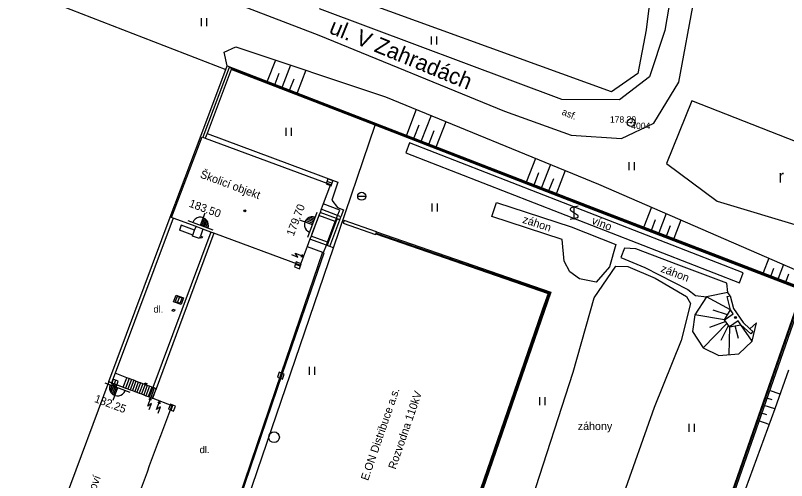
# Model space of a CAD drawing. Extents: x -538441 to -536770, y -1181008 to -1179809.
# Drawn here: x -537535.4 to -537463.1, y -1180585.5 to -1180541.9 of the extents above; entities that cross this region are included whole.
import ezdxf

# ---------------------------------------------------------------- set-up
doc = ezdxf.new("R2010")
doc.units = 0
for name, color, linetype in [('Vrstva 10', 7, 'Continuous'), ('Vrstva 11', 7, 'Continuous'), ('Vrstva 14', 7, 'Continuous'), ('Vrstva 15', 7, 'Continuous'), ('Vrstva 21', 7, 'Continuous'), ('Vrstva 22', 7, 'Continuous'), ('Vrstva 23', 7, 'Continuous'), ('Vrstva 24', 7, 'Continuous'), ('Vrstva 27', 7, 'Continuous'), ('Vrstva 35', 7, 'Continuous'), ('Vrstva 36', 7, 'Continuous'), ('Vrstva 37', 7, 'Continuous'), ('Vrstva 39', 7, 'Continuous'), ('Vrstva 40', 7, 'Continuous'), ('Vrstva 41', 7, 'Continuous'), ('Vrstva 49', 7, 'Continuous'), ('Vrstva 5', 7, 'Continuous'), ('Vrstva 6', 7, 'Continuous'), ('Vrstva 7', 7, 'Continuous')]:
    doc.layers.add(name, color=color, linetype=linetype)

msp = doc.modelspace()

# ---------------------------------------------------------------- linework, layer by layer
at = {"layer": 'Vrstva 10'}
for p, q in [((-537473.23, -1180548.13), (-537470.52, -1180533.43)), ((-537473.68, -1180538.12), (-537474.54, -1180543.31)), ((-537484.2, -1180549.75), (-537506.9, -1180541.26)), ((-537506.96, -1180543.74), (-537489.58, -1180550.85)), ((-537475.59, -1180551.97), (-537473.23, -1180548.13)), ((-537478.81, -1180549.8), (-537484.2, -1180549.75)), ((-537489.58, -1180550.85), (-537483.31, -1180553.12))]:
    msp.add_line(p, q, dxfattribs=at)
for points in [[(-537474.54, -1180543.31), (-537475.97, -1180547.63), (-537478.81, -1180549.8)], [(-537483.31, -1180553.12), (-537478.6, -1180553.43), (-537475.59, -1180551.97)]]:
    msp.add_lwpolyline(points, dxfattribs=at)
at = {"layer": 'Vrstva 11'}
for p, q in [((-537522.352, -1180537.827), (-537506.96, -1180543.74)), ((-537517.457, -1180552.946), (-537505.19, -1180557.5)), ((-537519.877, -1180561.541), (-537520.05, -1180562.01)), ((-537518.616, -1180562.007), (-537519.877, -1180561.541)), ((-537517.088, -1180562.181), (-537522.537, -1180576.738)), ((-537518.789, -1180562.476), (-537520.05, -1180562.01)), ((-537517.842, -1180561.902), (-537518.077, -1180562.55)), ((-537506.635, -1180564.068), (-537510.498, -1180575.39)), ((-537510.376, -1180575.435), (-537506.47, -1180564.13)), ((-537506.47, -1180564.13), (-537506.524, -1180564.11)), ((-537524.96, -1180575.83), (-537526.076, -1180575.412)), ((-537510.498, -1180575.39), (-537515.67, -1180590.55)), ((-537515.547, -1180590.592), (-537510.376, -1180575.435)), ((-537525.31, -1180576.71), (-537524.96, -1180575.83)), ((-537524.75, -1180575.909), (-537525.081, -1180576.791)), ((-537524.538, -1180575.988), (-537524.87, -1180576.87)), ((-537524.326, -1180576.067), (-537524.658, -1180576.95)), ((-537524.115, -1180576.147), (-537524.447, -1180577.029)), ((-537523.903, -1180576.226), (-537524.235, -1180577.109)), ((-537523.691, -1180576.305), (-537524.024, -1180577.189)), ((-537523.48, -1180576.384), (-537523.812, -1180577.268)), ((-537523.268, -1180576.464), (-537523.601, -1180577.348)), ((-537523.057, -1180576.543), (-537523.389, -1180577.427)), ((-537523.334, -1180576.439), (-537523.277, -1180576.29)), ((-537523.277, -1180576.29), (-537523.09, -1180576.36)), ((-537522.845, -1180576.622), (-537523.178, -1180577.507)), ((-537523.09, -1180576.36), (-537523.147, -1180576.509)), ((-537522.633, -1180576.701), (-537522.966, -1180577.586)), ((-537522.537, -1180576.738), (-537522.868, -1180577.623)), ((-537522.422, -1180576.781), (-537522.71, -1180577.67))]:
    msp.add_line(p, q, dxfattribs=at)
for points in [[(-537505.19, -1180557.5), (-537505.76, -1180559.19), (-537505.24, -1180559.87), (-537504.66, -1180560.09), (-537504.902, -1180560.752)], [(-537505.011, -1180561.039), (-537505.265, -1180560.943), (-537505.319, -1180560.922), (-537506.866, -1180560.338)], [(-537505.93, -1180563.54), (-537505.011, -1180561.039), (-537504.902, -1180560.752), (-537505.211, -1180560.635), (-537506.757, -1180560.051)], [(-537505.371, -1180561.223), (-537505.46, -1180561.19), (-537506.972, -1180560.619)], [(-537505.265, -1180560.943), (-537505.371, -1180561.223), (-537506.102, -1180563.155), (-537506.208, -1180563.436)], [(-537518.13, -1180562.69), (-537518.17, -1180562.79), (-537518.82, -1180562.56), (-537518.789, -1180562.476), (-537518.616, -1180562.007), (-537518.488, -1180561.663)], [(-537505.614, -1180563.66), (-537505.93, -1180563.54), (-537506.208, -1180563.436), (-537506.262, -1180563.416), (-537507.808, -1180562.831)], [(-537506.102, -1180563.155), (-537506.156, -1180563.135), (-537507.702, -1180562.55)], [(-537520.356, -1180568.086), (-537519.65, -1180568.35), (-537519.884, -1180568.974), (-537520.59, -1180568.71), (-537520.356, -1180568.086)], [(-537522.543, -1180577.746), (-537522.21, -1180576.86), (-537522.422, -1180576.781), (-537522.537, -1180576.738), (-537522.633, -1180576.701), (-537522.845, -1180576.622), (-537523.057, -1180576.543), (-537523.147, -1180576.509), (-537523.268, -1180576.464), (-537523.334, -1180576.439), (-537523.48, -1180576.384), (-537523.691, -1180576.305), (-537523.903, -1180576.226), (-537524.115, -1180576.147), (-537524.326, -1180576.067), (-537524.538, -1180575.988), (-537524.75, -1180575.909), (-537524.96, -1180575.83)]]:
    msp.add_lwpolyline(points, dxfattribs=at)
at = {"layer": 'Vrstva 14'}
for p, q in [((-537514.76, -1180544.83), (-537500.72, -1180549.53)), ((-537500.72, -1180549.53), (-537480.75, -1180557.71)), ((-537480.75, -1180557.71), (-537461.28, -1180566.15)), ((-537468.941, -1180570.391), (-537468.4, -1180569.46)), ((-537468.48, -1180571.05), (-537467.42, -1180570.86)), ((-537462.95, -1180575.12), (-537464.22, -1180578.75)), ((-537464.22, -1180578.75), (-537468.22, -1180589.56))]:
    msp.add_line(p, q, dxfattribs=at)
for points in [[(-537515.555, -1180546.598), (-537515.85, -1180545.34), (-537514.76, -1180544.83)], [(-537468.409, -1180568.159), (-537468.64, -1180567.85), (-537470.65, -1180568.25), (-537471.74, -1180569.92), (-537471.96, -1180571.51), (-537470.938, -1180573.026), (-537469.49, -1180573.75)], [(-537469.49, -1180573.75), (-537467.61, -1180573.58), (-537466.353, -1180572.39), (-537465.96, -1180570.67), (-537466.569, -1180571.235)]]:
    msp.add_lwpolyline(points, dxfattribs=at)
at = {"layer": 'Vrstva 15'}
for p, q in [((-537511.045, -1180546.074), (-537511.809, -1180548.048)), ((-537509.621, -1180546.55), (-537510.411, -1180548.589)), ((-537510.728, -1180547.332), (-537511.11, -1180548.319)), ((-537508.197, -1180547.027), (-537509.012, -1180549.131)), ((-537509.329, -1180547.873), (-537509.711, -1180548.86)), ((-537497.846, -1180550.707), (-537498.771, -1180553.095)), ((-537496.458, -1180551.276), (-537497.372, -1180553.637)), ((-537497.609, -1180552.172), (-537498.071, -1180553.366)), ((-537495.069, -1180551.845), (-537495.973, -1180554.178)), ((-537496.21, -1180552.713), (-537496.672, -1180553.908)), ((-537486.662, -1180555.288), (-537487.502, -1180557.457)), ((-537485.274, -1180555.857), (-537486.103, -1180557.999)), ((-537486.383, -1180556.644), (-537486.803, -1180557.728)), ((-537483.886, -1180556.426), (-537484.704, -1180558.54)), ((-537484.984, -1180557.185), (-537485.404, -1180558.27)), ((-537475.796, -1180559.857), (-537476.504, -1180561.7)), ((-537475.45, -1180561.047), (-537475.804, -1180561.969)), ((-537474.419, -1180560.454), (-537475.104, -1180562.238)), ((-537473.041, -1180561.052), (-537473.704, -1180562.776)), ((-537474.05, -1180561.586), (-537474.404, -1180562.507)), ((-537464.788, -1180564.629), (-537465.315, -1180565.999)), ((-537463.411, -1180565.226), (-537463.915, -1180566.537)), ((-537464.352, -1180565.583), (-537464.615, -1180566.268)), ((-537462.951, -1180566.121), (-537463.215, -1180566.806)), ((-537468.4, -1180569.46), (-537470.65, -1180568.25)), ((-537468.671, -1180569.925), (-537470.004, -1180569.487)), ((-537468.941, -1180570.391), (-537471.74, -1180569.92)), ((-537468.711, -1180570.72), (-537470.938, -1180573.026)), ((-537468.832, -1180570.547), (-537470.362, -1180571.109)), ((-537468.575, -1180570.915), (-537469.306, -1180572.334)), ((-537468.48, -1180571.05), (-537468.55, -1180573.665)), ((-537467.648, -1180572.165), (-537467.95, -1180570.955)), ((-537466.353, -1180572.39), (-537467.42, -1180570.86)), ((-537463.736, -1180577.368), (-537464.732, -1180577.021)), ((-537464.22, -1180578.75), (-537465.226, -1180578.437)), ((-537464.495, -1180577.897), (-537464.979, -1180577.729)), ((-537464.989, -1180579.314), (-537465.473, -1180579.145)), ((-537464.753, -1180580.19), (-537465.72, -1180579.853))]:
    msp.add_line(p, q, dxfattribs=at)
at = {"layer": 'Vrstva 21'}
for p, q in [((-537498.469, -1180553.824), (-537498.831, -1180554.756)), ((-537467.189, -1180565.994), (-537498.469, -1180553.824)), ((-537498.831, -1180554.756), (-537467.551, -1180566.926)), ((-537467.551, -1180566.926), (-537467.189, -1180565.994))]:
    msp.add_line(p, q, dxfattribs=at)
for radius in [0.375, 0.05]:
    msp.add_circle((-537477.69, -1180551.93), radius, dxfattribs=at)
at = {"layer": 'Vrstva 23'}
for p, q in [((-537472, -1180549.9), (-537474.39, -1180555.77)), ((-537453.546, -1180557.157), (-537472, -1180549.9)), ((-537474.39, -1180555.77), (-537469.63, -1180559.28)), ((-537490.76, -1180560.721), (-537490.33, -1180559.41)), ((-537490.33, -1180559.41), (-537483.34, -1180561.7)), ((-537469.63, -1180559.28), (-537455.57, -1180563.55)), ((-537484.17, -1180562.88), (-537490.76, -1180560.721)), ((-537471.67, -1180568.12), (-537470.65, -1180568.25)), ((-537483.15, -1180575.31), (-537481.16, -1180568.35)), ((-537473, -1180572.34), (-537475.54, -1180578.6)), ((-537487.69, -1180589.39), (-537483.15, -1180575.31)), ((-537475.54, -1180578.6), (-537481.14, -1180594.38))]:
    msp.add_line(p, q, dxfattribs=at)
for points in [[(-537483.34, -1180561.7), (-537479.14, -1180563.36), (-537479.74, -1180565.44), (-537480.99, -1180566.87)], [(-537480.99, -1180566.87), (-537482.54, -1180566.55), (-537483.44, -1180565.9), (-537483.97, -1180564.91), (-537484.17, -1180562.88)], [(-537473.24, -1180565.28), (-537477.27, -1180563.74), (-537478.32, -1180563.69), (-537478.66, -1180564.57), (-537476.42, -1180565.51)], [(-537481.16, -1180568.35), (-537479.13, -1180565.37), (-537478, -1180565.4), (-537475.44, -1180566.5)], [(-537468.64, -1180567.85), (-537468.72, -1180566.97), (-537473.24, -1180565.28)], [(-537476.42, -1180565.51), (-537472.38, -1180567.57), (-537471.67, -1180568.12)], [(-537475.44, -1180566.5), (-537472.52, -1180568.22), (-537472.14, -1180568.88), (-537473, -1180572.34)]]:
    msp.add_lwpolyline(points, dxfattribs=at)
at = {"layer": 'Vrstva 24'}
for p, q in [((-537509.532, -1180564.296), (-537508.945, -1180564.518)), ((-537508.945, -1180564.518), (-537509.209, -1180564.151)), ((-537509.209, -1180564.151), (-537508.39, -1180564.46)), ((-537508.658, -1180564.475), (-537508.39, -1180564.46)), ((-537508.39, -1180564.46), (-537508.58, -1180564.27)), ((-537523.018, -1180578.489), (-537522.71, -1180577.67)), ((-537522.71, -1180577.67), (-537522.9, -1180577.86)), ((-537522.694, -1180577.938), (-537522.71, -1180577.67)), ((-537522.652, -1180578.225), (-537523.018, -1180578.489)), ((-537522.872, -1180578.812), (-537522.652, -1180578.225)), ((-537522.178, -1180578.809), (-537521.87, -1180577.99)), ((-537521.87, -1180577.99), (-537522.06, -1180578.18)), ((-537521.854, -1180578.258), (-537521.87, -1180577.99)), ((-537521.812, -1180578.545), (-537522.178, -1180578.809)), ((-537522.032, -1180579.132), (-537521.812, -1180578.545))]:
    msp.add_line(p, q, dxfattribs=at)
at = {"layer": 'Vrstva 27'}
for p, q in [((-537505.746, -1180557.607), (-537506.214, -1180557.433)), ((-537508.706, -1180565.387), (-537509.174, -1180565.213)), ((-537520.207, -1180568.764), (-537520.033, -1180568.296)), ((-537510.627, -1180575.874), (-537510.453, -1180575.406)), ((-537526.177, -1180576.514), (-537526.003, -1180576.046)), ((-537520.827, -1180578.864), (-537520.653, -1180578.396))]:
    msp.add_line(p, q, dxfattribs=at)
for points in [[(-537505.658, -1180557.373), (-537506.127, -1180557.198), (-537506.302, -1180557.667), (-537505.833, -1180557.842)], [(-537508.618, -1180565.153), (-537509.087, -1180564.978), (-537509.262, -1180565.447), (-537508.793, -1180565.622)], [(-537519.973, -1180568.852), (-537519.798, -1180568.383), (-537520.267, -1180568.208), (-537520.442, -1180568.677)], [(-537510.393, -1180575.962), (-537510.218, -1180575.493), (-537510.687, -1180575.318), (-537510.862, -1180575.787)], [(-537525.943, -1180576.602), (-537525.768, -1180576.133), (-537526.237, -1180575.958), (-537526.412, -1180576.427)], [(-537520.593, -1180578.952), (-537520.418, -1180578.483), (-537520.887, -1180578.308), (-537521.062, -1180578.777)]]:
    msp.add_lwpolyline(points, close=True, dxfattribs=at)
msp.add_circle((-537511.17, -1180581.4), 0.5, dxfattribs=at)
at = {"layer": 'Vrstva 35'}
msp.add_line((-537503.335, -1180558.83), (-537502.585, -1180558.83), dxfattribs=at)
msp.add_circle((-537502.96, -1180558.83), 0.375, dxfattribs=at)
at = {"layer": 'Vrstva 36'}
for p, q in [((-537517.967, -1180542.898), (-537517.967, -1180542.148)), ((-537517.467, -1180542.898), (-537517.467, -1180542.148)), ((-537496.43, -1180544.626), (-537496.43, -1180543.876)), ((-537495.93, -1180544.626), (-537495.93, -1180543.876)), ((-537510.022, -1180553.183), (-537510.022, -1180552.433)), ((-537509.522, -1180553.183), (-537509.522, -1180552.433)), ((-537477.888, -1180556.38), (-537477.888, -1180555.63)), ((-537477.388, -1180556.38), (-537477.388, -1180555.63)), ((-537496.357, -1180560.252), (-537496.357, -1180559.502)), ((-537495.857, -1180560.252), (-537495.857, -1180559.502)), ((-537483.365, -1180560.171), (-537482.711, -1180560.607)), ((-537482.665, -1180559.764), (-537483.326, -1180559.923)), ((-537483.04, -1180561.014), (-537483.04, -1180559.764)), ((-537482.75, -1180560.852), (-537483.415, -1180561.014)), ((-537507.84, -1180575.551), (-537507.84, -1180574.801)), ((-537507.34, -1180575.551), (-537507.34, -1180574.801)), ((-537486.251, -1180578.406), (-537486.251, -1180577.656)), ((-537485.751, -1180578.406), (-537485.751, -1180577.656)), ((-537472.255, -1180580.888), (-537472.255, -1180580.138)), ((-537471.755, -1180580.888), (-537471.755, -1180580.138))]:
    msp.add_line(p, q, dxfattribs=at)
for centre, start, end in [((-537483.265, -1180560.06), 113.96482, 228.0101), ((-537482.814, -1180560.716), 295.55354, 46.6612)]:
    msp.add_arc(centre, 0.15, start, end, dxfattribs=at)
at = {"layer": 'Vrstva 37'}
for p, q in [((-537518.078, -1180561.548), (-537517.64, -1180560.369)), ((-537508.012, -1180562.665), (-537507.128, -1180560.327)), ((-537517.947, -1180561.597), (-537517.687, -1180560.898)), ((-537517.816, -1180561.646), (-537517.57, -1180560.986)), ((-537507.57, -1180561.496), (-537508.747, -1180561.051)), ((-537507.471, -1180561.234), (-537508.129, -1180560.985)), ((-537507.421, -1180561.103), (-537508.011, -1180560.88)), ((-537507.372, -1180560.972), (-537507.846, -1180560.793)), ((-537507.322, -1180560.841), (-537507.582, -1180560.743)), ((-537519.25, -1180561.113), (-537516.906, -1180561.983)), ((-537517.684, -1180561.694), (-537517.465, -1180561.104)), ((-537517.553, -1180561.743), (-537517.376, -1180561.268)), ((-537517.422, -1180561.792), (-537517.325, -1180561.531)), ((-537507.52, -1180561.365), (-537508.217, -1180561.102)), ((-537524.672, -1180577.213), (-537527.012, -1180576.331)), ((-537526.497, -1180576.525), (-537526.595, -1180576.785)), ((-537526.366, -1180576.575), (-537526.545, -1180577.049)), ((-537526.235, -1180576.624), (-537526.457, -1180577.214)), ((-537526.104, -1180576.673), (-537526.352, -1180577.332)), ((-537525.842, -1180576.772), (-537526.285, -1180577.949)), ((-537525.973, -1180576.723), (-537526.236, -1180577.42))]:
    msp.add_line(p, q, dxfattribs=at)
for centre, start, end in [((-537518.075, -1180561.54), 338.99606, 160.2421), ((-537507.578, -1180561.493), 68.66299, 249.90903), ((-537525.845, -1180576.78), 158.73662, 339.98266)]:
    msp.add_arc(centre, 0.75, start, end, dxfattribs=at)
at = {"layer": 'Vrstva 39'}
for centre, radius in [((-537513.906, -1180560.195), 0.09), ((-537513.906, -1180560.195), 0.0398), ((-537467.929, -1180570.189), 0.09), ((-537467.929, -1180570.189), 0.0398)]:
    msp.add_circle(centre, radius, dxfattribs=at)
at = {"layer": 'Vrstva 5'}
for p, q in [((-537520.777, -1180560.817), (-537517.92, -1180553.26)), ((-537517.92, -1180553.26), (-537517.835, -1180553.292)), ((-537517.835, -1180553.292), (-537517.62, -1180553.38)), ((-537517.62, -1180553.38), (-537505.88, -1180557.73)), ((-537505.88, -1180557.73), (-537506.566, -1180559.546)), ((-537506.566, -1180559.546), (-537506.757, -1180560.051)), ((-537505.02, -1180560.13), (-537506.566, -1180559.546)), ((-537506.866, -1180560.338), (-537506.972, -1180560.619)), ((-537506.757, -1180560.051), (-537506.866, -1180560.338)), ((-537505.211, -1180560.635), (-537505.02, -1180560.13)), ((-537520.634, -1180560.87), (-537520.777, -1180560.817)), ((-537518.488, -1180561.663), (-537520.634, -1180560.87)), ((-537506.972, -1180560.619), (-537507.702, -1180562.55)), ((-537505.46, -1180561.19), (-537505.319, -1180560.922)), ((-537505.319, -1180560.922), (-537505.211, -1180560.635)), ((-537506.156, -1180563.135), (-537505.46, -1180561.19)), ((-537516.807, -1180562.285), (-537522.21, -1180576.86)), ((-537517.088, -1180562.181), (-537517.842, -1180561.902)), ((-537516.807, -1180562.285), (-537517.088, -1180562.181)), ((-537508.73, -1180565.27), (-537516.807, -1180562.285)), ((-537518.13, -1180562.69), (-537518.077, -1180562.55)), ((-537517.943, -1180562.76), (-537518.13, -1180562.69)), ((-537518.077, -1180562.55), (-537517.89, -1180562.62)), ((-537517.89, -1180562.62), (-537517.943, -1180562.76)), ((-537507.808, -1180562.831), (-537508.07, -1180563.525)), ((-537507.702, -1180562.55), (-537507.808, -1180562.831)), ((-537506.262, -1180563.416), (-537506.156, -1180563.135)), ((-537508.07, -1180563.525), (-537508.73, -1180565.27)), ((-537508.07, -1180563.525), (-537506.635, -1180564.068)), ((-537506.524, -1180564.11), (-537506.262, -1180563.416)), ((-537506.635, -1180564.068), (-537506.524, -1180564.11)), ((-537468.7, -1180568.23), (-537468.409, -1180568.159)), ((-537468.4, -1180569.46), (-537468.7, -1180568.23)), ((-537468.409, -1180568.159), (-537468.122, -1180569.334)), ((-537520.71, -1180569.55), (-537520.657, -1180569.41)), ((-537520.523, -1180569.62), (-537520.71, -1180569.55)), ((-537520.657, -1180569.41), (-537520.47, -1180569.48)), ((-537520.47, -1180569.48), (-537520.523, -1180569.62)), ((-537468.141, -1180569.83), (-537468.4, -1180569.46)), ((-537468.122, -1180569.334), (-537467.193, -1180570.661)), ((-537468.941, -1180570.391), (-537468.141, -1180569.83)), ((-537468.48, -1180571.05), (-537468.941, -1180570.391)), ((-537467.679, -1180570.49), (-537468.48, -1180571.05)), ((-537467.42, -1180570.86), (-537467.679, -1180570.49)), ((-537466.489, -1180571.718), (-537467.42, -1180570.86)), ((-537467.193, -1180570.661), (-537466.569, -1180571.235)), ((-537466.569, -1180571.235), (-537466.285, -1180571.497)), ((-537466.285, -1180571.497), (-537466.489, -1180571.718)), ((-537526.673, -1180576.192), (-537534.25, -1180596.49)), ((-537526.673, -1180576.192), (-537526.406, -1180576.293)), ((-537526.406, -1180576.293), (-537525.31, -1180576.71)), ((-537525.31, -1180576.71), (-537525.081, -1180576.791)), ((-537525.081, -1180576.791), (-537524.87, -1180576.87)), ((-537524.87, -1180576.87), (-537524.658, -1180576.95)), ((-537524.658, -1180576.95), (-537524.447, -1180577.029)), ((-537522.21, -1180576.86), (-537522.587, -1180577.729)), ((-537524.447, -1180577.029), (-537524.235, -1180577.109)), ((-537524.235, -1180577.109), (-537524.024, -1180577.189)), ((-537524.024, -1180577.189), (-537523.812, -1180577.268)), ((-537523.812, -1180577.268), (-537523.601, -1180577.348)), ((-537523.601, -1180577.348), (-537523.389, -1180577.427)), ((-537523.389, -1180577.427), (-537523.178, -1180577.507)), ((-537523.178, -1180577.507), (-537522.966, -1180577.586)), ((-537522.966, -1180577.586), (-537522.868, -1180577.623)), ((-537522.868, -1180577.623), (-537522.71, -1180577.67)), ((-537522.71, -1180577.67), (-537522.587, -1180577.729)), ((-537522.587, -1180577.729), (-537522.543, -1180577.746)), ((-537522.543, -1180577.746), (-537520.75, -1180578.42)), ((-537520.75, -1180578.42), (-537520.97, -1180579.02)), ((-537521.813, -1180581.267), (-537522.02, -1180581.84)), ((-537522.865, -1180584.086), (-537523.07, -1180584.66))]:
    msp.add_line(p, q, dxfattribs=at)
at = {"layer": 'Vrstva 6'}
for p, q in [((-537507.05, -1180560.83), (-537507.62, -1180562.34)), ((-537517.842, -1180561.902), (-537518.488, -1180561.663)), ((-537526.2, -1180576.37), (-537525.31, -1180576.71)), ((-537520.97, -1180579.02), (-537521.813, -1180581.267)), ((-537522.02, -1180581.84), (-537522.865, -1180584.086)), ((-537523.07, -1180584.66), (-537523.917, -1180586.905))]:
    msp.add_line(p, q, dxfattribs=at)
at = {"layer": 'Vrstva 7'}
for p, q in [((-537543.58, -1180536.14), (-537515.69, -1180546.957)), ((-537515.69, -1180546.957), (-537515.555, -1180546.598)), ((-537515.555, -1180546.598), (-537481.76, -1180559.68)), ((-537518.01, -1180553.12), (-537515.69, -1180546.957)), ((-537515.381, -1180546.773), (-537517.835, -1180553.292)), ((-537515.2, -1180546.95), (-537517.457, -1180552.946)), ((-537481.796, -1180559.773), (-537515.381, -1180546.773)), ((-537501.7, -1180552.176), (-537515.2, -1180546.95)), ((-537505.614, -1180563.66), (-537501.7, -1180552.176)), ((-537481.832, -1180559.867), (-537501.7, -1180552.176)), ((-537520.902, -1180560.771), (-537518.01, -1180553.12)), ((-537517.457, -1180552.946), (-537517.62, -1180553.38)), ((-537461.663, -1180567.617), (-537481.832, -1180559.867)), ((-537461.55, -1180567.55), (-537481.796, -1180559.773)), ((-537481.76, -1180559.68), (-537461.41, -1180567.5)), ((-537526.673, -1180576.192), (-537520.902, -1180560.771)), ((-537520.634, -1180560.87), (-537526.076, -1180575.412)), ((-537504.7, -1180561.35), (-537501.65, -1180562.41)), ((-537501.631, -1180562.355), (-537485.495, -1180567.926)), ((-537501.59, -1180562.27), (-537485.37, -1180567.87)), ((-537501.565, -1180562.166), (-537485.241, -1180567.802)), ((-537514.8, -1180590.62), (-537505.614, -1180563.66)), ((-537477.608, -1180613.623), (-537461.55, -1180567.55)), ((-537461.41, -1180567.5), (-537475.176, -1180606.957)), ((-537485.37, -1180567.87), (-537494, -1180592.9)), ((-537485.241, -1180567.802), (-537493.873, -1180592.838)), ((-537461.663, -1180567.617), (-537473.031, -1180600.103)), ((-537486.442, -1180570.674), (-537494.127, -1180592.962)), ((-537526.076, -1180575.412), (-537526.406, -1180576.293))]:
    msp.add_line(p, q, dxfattribs=at)
for points in [[(-537472.921, -1180516.1), (-537476.295, -1180543.235)], [(-537479.535, -1180549.052), (-537507.134, -1180539.034)], [(-537476.295, -1180543.235), (-537477.068, -1180547.319)], [(-537477.068, -1180547.319), (-537479.535, -1180549.052)], [(-537501.65, -1180562.41), (-537501.631, -1180562.355), (-537501.59, -1180562.27), (-537501.565, -1180562.166), (-537504.615, -1180561.106), (-537504.7, -1180561.35)], [(-537485.495, -1180567.926), (-537486, -1180569.4), (-537486.442, -1180570.674)]]:
    msp.add_lwpolyline(points, dxfattribs=at)

# ---------------------------------------------------------------- texts
at = {"layer": 'Vrstva 22'}
msp.add_text('178.20 ', height=0.6, dxfattribs=at).set_placement((-537479.69, -1180551.93))
at = {"layer": 'Vrstva 23'}
msp.add_text('4004', height=0.6, dxfattribs=at).set_placement((-537477.69, -1180552.53))
at = {"layer": 'Vrstva 36'}
msp.add_text('r', height=1.2, dxfattribs=at).set_placement((-537463.906, -1180557.557))
at = {"layer": 'Vrstva 37'}
for s, rotation, p in [('183.50', 339.71482, (-537519.204, -1180559.791)), ('179.70', 69.29421, (-537509.338, -1180562.613)), ('182.25', 339.38637, (-537528.079, -1180578.074))]:
    msp.add_text(s, height=0.75, rotation=rotation, dxfattribs=at).set_placement(p)
at = {"layer": 'Vrstva 40'}
msp.add_text('asf.', height=0.65, rotation=337.75098, dxfattribs=at).set_placement((-537484.26, -1180551.16))
for p in [(-537522.472, -1180569.723), (-537518.144, -1180582.89)]:
    msp.add_text('dl.', height=0.65, dxfattribs=at).set_placement(p)
at = {"layer": 'Vrstva 41'}
for s, rotation, p in [('Školicí objekt', 339.63193, (-537518.167, -1180557.055)), ('záhon', 341.86064, (-537487.938, -1180561.3)), ('víno', 338.74066, (-537481.459, -1180561.385)), ('záhon', 339.08644, (-537474.988, -1180565.881)), ('E.ON Distribuce a.s.', 70.97651, (-537502.359, -1180585.517)), ('Rozvodna 110kV', 70.97651, (-537499.787, -1180584.457)), ('Garáže, podkroví', 69.53051, (-537530.087, -1180592.342))]:
    msp.add_text(s, height=0.75, rotation=rotation, dxfattribs=at).set_placement(p)
msp.add_text('záhony', height=0.75, dxfattribs=at).set_placement((-537482.709, -1180580.728))
at = {"layer": 'Vrstva 49'}
msp.add_text('ul. V Zahradách', height=1.5, rotation=337.75098, dxfattribs=at).set_placement((-537506.106, -1180543.511))

doc.saveas('drawing.dxf')
